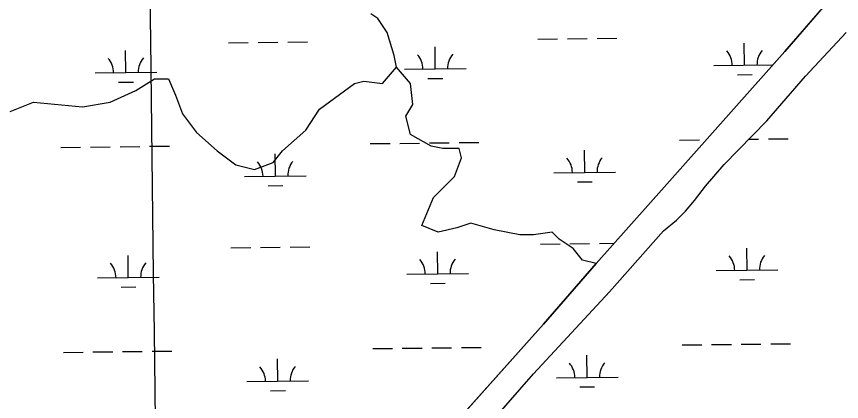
# Model space of a CAD drawing. Extents: x 3694830 to 3732949, y 415201 to 440970.
# Drawn here: x 3725287 to 3726626, y 421672 to 422296 of the extents above; entities that cross this region are included whole.
import ezdxf

# ---------------------------------------------------------------- set-up
doc = ezdxf.new("R2010")
doc.units = 0
for name, color, linetype in [('V-GRID-MAJR', 7, 'Continuous'), ('V-TOPO-SHOR', 7, 'Continuous'), ('V-WETL-SWMP', 7, 'Continuous')]:
    doc.layers.add(name, color=color, linetype=linetype)

msp = doc.modelspace()

# ---------------------------------------------------------------- linework, layer by layer
at = {"layer": 'V-GRID-MAJR'}
msp.add_spline([(3725521.9, 420932), (3725447.9, 426990.4), (3725373.9, 433050.8), (3725299.8, 439111.2), (3725299.8, 439113.1)], degree=3, dxfattribs=at)
at = {"layer": 'V-TOPO-SHOR'}
for points in [[(3725373.2, 420930.2), (3725395.2, 420953.7), (3725453.5, 421021.6), (3725582.1, 421171.4), (3725680.1, 421276), (3725787.7, 421396.6), (3725977.2, 421612.5), (3726142.5, 421797.2), (3726227.5, 421895.7), (3726337.8, 422019.2), (3726533.7, 422239.8), (3726685, 422414.2), (3726708.7, 422440.5), (3726786.4, 422526.5), (3726945.6, 422700.8)], [(3726227.5, 421895.7), (3726205.5, 421900.8), (3726190.4, 421919.7), (3726167.8, 421934.8), (3726156.5, 421946.1), (3726126.3, 421942.3), (3726103.7, 421942.3), (3726062.2, 421949.9), (3726024.4, 421961.2), (3726001.8, 421953.6), (3725971.6, 421946.1), (3725945.2, 421957.4), (3725964, 422002.7), (3725998, 422036.6), (3726009.3, 422066.8), (3726005.5, 422081.9), (3725979.1, 422081.9), (3725960.3, 422085.7), (3725926.3, 422104.6), (3725918.8, 422134.8), (3725930.1, 422153.6), (3725926.3, 422187.6), (3725903.7, 422214), (3725899.9, 422232.9), (3725888.6, 422270.6), (3725873.5, 422293.2), (3725862.2, 422300.8)], [(3725650.9, 421182.1), (3725660.3, 421193.7), (3725762, 421306.8), (3725811.2, 421364.3), (3725834.4, 421393.3), (3725882.1, 421445.5), (3725928.6, 421491), (3726047.1, 421626), (3726125.9, 421716.5), (3726249.2, 421849.6), (3726337, 421948.3), (3726358.3, 421966.1), (3726372.5, 421980.5), (3726387.4, 421997.8), (3726405.2, 422021), (3726435.3, 422056.1), (3726504.8, 422126.9), (3726567.1, 422199.6), (3726633.4, 422270.6)], [(3725277.3, 422142.3), (3725315, 422157.4), (3725394.3, 422149.8), (3725439.5, 422157.4), (3725481, 422176.3), (3725511.2, 422195.1), (3725533.9, 422195.1), (3725545.2, 422168.7), (3725556.5, 422138.5), (3725579.2, 422108.3), (3725613.1, 422078.2), (3725643.3, 422055.5), (3725673.5, 422048), (3725703.7, 422059.3), (3725718.8, 422078.2), (3725756.5, 422112.1), (3725779.1, 422146.1), (3725835.7, 422187.6), (3725850.8, 422191.4), (3725881, 422187.6), (3725903.7, 422214)]]:
    msp.add_lwpolyline(points, dxfattribs=at)
at = {"layer": 'V-WETL-SWMP'}
for p, q in [((3726685, 422414.2), (3726533.7, 422239.8)), ((3726567.1, 422199.6), (3726633.4, 422270.6)), ((3725631.3, 422253.7), (3725663.3, 422254.1)), ((3725679.3, 422254.3), (3725711.3, 422254.7)), ((3725727.3, 422254.9), (3725759.3, 422255.2)), ((3726133.2, 422259.7), (3726165.2, 422260.1)), ((3726181.2, 422260.3), (3726213.2, 422260.7)), ((3726229.2, 422260.9), (3726261.2, 422261.2)), ((3726468.6, 422217.3), (3726468.1, 422253.3)), ((3725464.8, 422205.3), (3725464.4, 422241.3)), ((3725966.7, 422211.3), (3725966.3, 422247.3)), ((3726533.7, 422239.8), (3726337.8, 422019.2)), ((3725916.7, 422210.7), (3726016.7, 422211.9)), ((3726418.6, 422216.7), (3726514.2, 422217.8)), ((3725414.8, 422204.7), (3725514.8, 422205.9)), ((3726456.8, 422201.7), (3726480.8, 422202)), ((3726504.8, 422126.9), (3726567.1, 422199.6)), ((3725453, 422189.7), (3725477, 422190)), ((3725954.9, 422195.7), (3725978.9, 422196)), ((3726435.3, 422056.1), (3726504.8, 422126.9)), ((3725861.3, 422090), (3725893.3, 422090.3)), ((3725909.3, 422090.5), (3725941.3, 422090.9)), ((3725957.3, 422091.1), (3725989.3, 422091.5)), ((3726005.3, 422091.7), (3726037.3, 422092.1)), ((3726363.2, 422095.9), (3726395.2, 422096.3)), ((3726475.7, 422097.3), (3726491.2, 422097.5)), ((3726507.2, 422097.7), (3726539.2, 422098)), ((3725359.4, 422084), (3725391.4, 422084.3)), ((3725407.4, 422084.5), (3725439.4, 422084.9)), ((3725455.4, 422085.1), (3725487.4, 422085.5)), ((3725503.4, 422085.7), (3725535.4, 422086.1)), ((3726209.2, 422043.4), (3726208.8, 422079.4)), ((3725707.3, 422037.4), (3725706.9, 422073.4)), ((3726405.2, 422021), (3726435.3, 422056.1)), ((3725657.3, 422036.8), (3725757.3, 422038)), ((3726159.2, 422042.8), (3726259.2, 422044)), ((3726197.4, 422027.8), (3726221.4, 422028.1)), ((3725695.5, 422021.8), (3725719.5, 422022.1)), ((3726337.8, 422019.2), (3726227.5, 421895.7)), ((3726387.4, 421997.8), (3726405.2, 422021)), ((3726372.5, 421980.5), (3726387.4, 421997.8)), ((3726358.3, 421966.1), (3726372.5, 421980.5)), ((3726337, 421948.3), (3726358.3, 421966.1)), ((3726249.2, 421849.6), (3726337, 421948.3)), ((3725635.3, 421921.1), (3725667.3, 421921.5)), ((3725683.3, 421921.6), (3725715.3, 421922)), ((3725731.3, 421922.2), (3725763.3, 421922.6)), ((3726137.2, 421927.1), (3726169.2, 421927.4)), ((3726185.2, 421927.6), (3726217.2, 421928)), ((3726233.2, 421928.2), (3726256.8, 421928.5)), ((3726472.5, 421884.6), (3726472.1, 421920.6)), ((3725468.8, 421872.7), (3725468.4, 421908.6)), ((3725970.7, 421878.6), (3725970.2, 421914.6)), ((3726227.5, 421895.7), (3726142.5, 421797.2)), ((3725920.7, 421878), (3726020.7, 421879.2)), ((3726422.5, 421884), (3726522.5, 421885.2)), ((3725418.8, 421872.1), (3725518.8, 421873.2)), ((3725958.9, 421863.1), (3725982.9, 421863.4)), ((3726460.7, 421869.1), (3726484.7, 421869.3)), ((3725457, 421857.1), (3725481, 421857.4)), ((3726125.9, 421716.5), (3726249.2, 421849.6)), ((3726142.5, 421797.2), (3725977.2, 421612.5)), ((3725865.3, 421757.3), (3725897.3, 421757.7)), ((3725913.3, 421757.9), (3725945.3, 421758.3)), ((3725961.3, 421758.4), (3725993.3, 421758.8)), ((3726009.3, 421759), (3726041.3, 421759.4)), ((3726367.1, 421763.3), (3726399.1, 421763.7)), ((3726415.1, 421763.9), (3726447.1, 421764.2)), ((3726463.1, 421764.4), (3726495.1, 421764.8)), ((3726511.1, 421765), (3726543.1, 421765.4)), ((3725363.4, 421751.3), (3725395.4, 421751.7)), ((3725411.4, 421751.9), (3725443.4, 421752.3)), ((3725459.4, 421752.5), (3725491.4, 421752.8)), ((3725507.4, 421753), (3725539.4, 421753.4)), ((3726213.2, 421710.7), (3726212.7, 421746.7)), ((3725711.3, 421704.7), (3725710.9, 421740.7)), ((3726047.1, 421626), (3726125.9, 421716.5)), ((3725661.3, 421704.1), (3725761.3, 421705.3)), ((3726163.2, 421710.1), (3726263.2, 421711.3)), ((3725699.5, 421689.1), (3725723.5, 421689.4)), ((3726201.4, 421695.1), (3726225.3, 421695.4))]:
    msp.add_line(p, q, dxfattribs=at)
for centre, start, end in [((3726413.3, 422217.1), 359.9115, 41.4552), ((3726523.8, 422218.4), 139.9115, 181.4552), ((3725409.6, 422205.1), 359.9115, 41.4552), ((3725520.1, 422206.4), 139.9115, 181.4552), ((3725911.5, 422211.1), 359.9115, 41.4552), ((3726021.9, 422212.4), 139.9115, 181.4552), ((3726154, 422043.2), 359.9115, 41.4552), ((3726264.4, 422044.5), 139.9115, 181.4552), ((3725652.1, 422037.2), 359.9115, 41.4552), ((3725762.6, 422038.5), 139.9115, 181.4552), ((3726417.3, 421884.4), 359.9115, 41.4552), ((3726527.8, 421885.8), 139.9115, 181.4552), ((3725413.6, 421872.5), 359.9115, 41.4552), ((3725524, 421873.8), 139.9115, 181.4552), ((3725915.4, 421878.5), 359.9115, 41.4552), ((3726025.9, 421879.8), 139.9115, 181.4552), ((3726157.9, 421710.5), 359.9115, 41.4552), ((3726268.4, 421711.8), 139.9115, 181.4552), ((3725656, 421704.5), 359.9115, 41.4552), ((3725766.5, 421705.9), 139.9115, 181.4552)]:
    msp.add_arc(centre, 35.2, start, end, dxfattribs=at)

doc.saveas('drawing.dxf')
